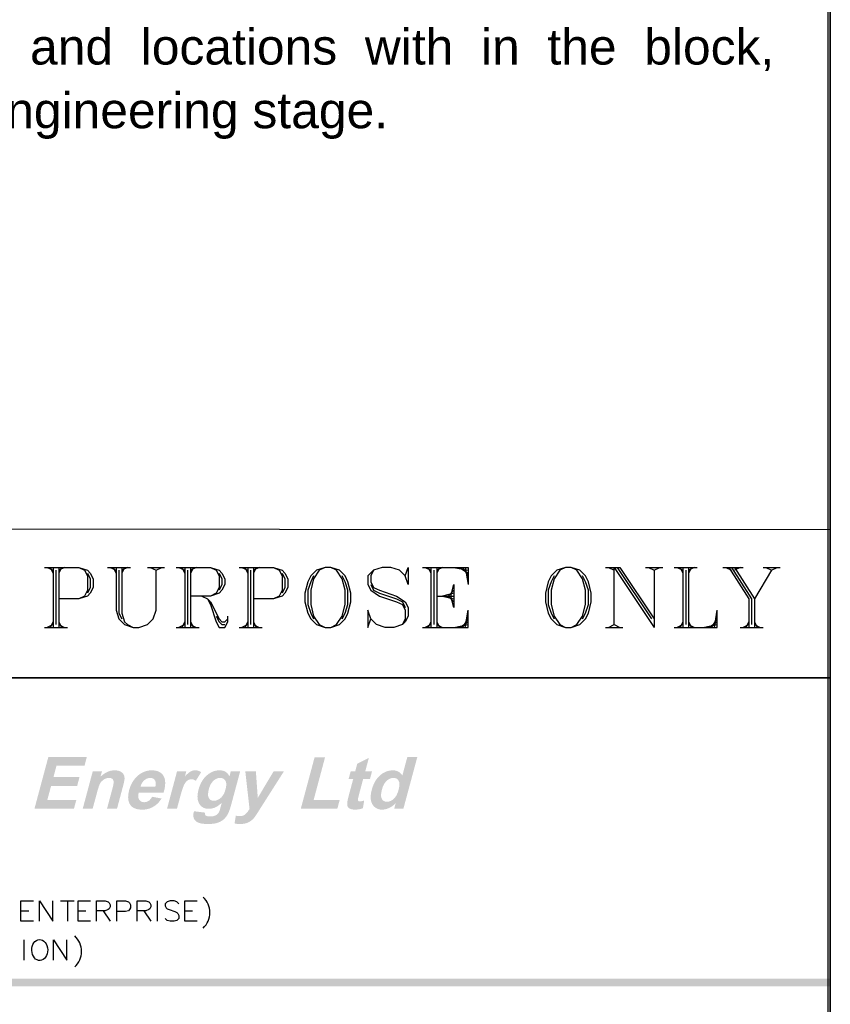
# Model space of a CAD drawing. Header units: millimetres. Extents: x 0 to 16721, y 217 to 10981.
# Tile 392 of 394: x 13398 to 14971, y 1825 to 3736. Entities that reach past the tile are written whole.
import ezdxf

# ---------------------------------------------------------------- set-up
doc = ezdxf.new("R2010")
doc.units = ezdxf.units.MM
for name, color, linetype in [('PDF_0', 7, 'Continuous'), ('PDF_Tamp', 7, 'Continuous'), ('PDF_Text', 7, 'Continuous')]:
    doc.layers.add(name, color=color, linetype=linetype)
doc.styles.add('PDF ArialMT', font='arial.ttf')

msp = doc.modelspace()

# ---------------------------------------------------------------- hatches: boundary and pattern name
at = {"layer": 'PDF_Tamp', "transparency": 33554559}
for points in [[(13426.5, 2204.6), (13453.5, 2305.3), (13528.2, 2305.3), (13523.7, 2288.3), (13469.3, 2288.3), (13463.4, 2266), (13513.9, 2266), (13509.4, 2248.9), (13458.8, 2248.9), (13451.4, 2221.5), (13507.7, 2221.5), (13503.1, 2204.6)], [(13943.4, 2204.6), (13970.2, 2304.6), (13990.5, 2304.6), (13968.3, 2221.5), (14018.8, 2221.5), (14014.3, 2204.6)], [(14081.7, 2277.5), (14077.6, 2262.2), (14064.4, 2262.2), (14056.5, 2232.8), (14056, 2230.5), (14055.5, 2228.5), (14054.9, 2226.9), (14054.7, 2225.4), (14054.4, 2224.3), (14054.3, 2223.3), (14054.2, 2222.7), (14054.2, 2222.4), (14054.3, 2221.1), (14054.9, 2220.2), (14055.2, 2220), (14056.1, 2219.3), (14057.4, 2219.1), (14058.2, 2218.9), (14059.2, 2219.1), (14060.4, 2219.2), (14061.7, 2219.4), (14063.3, 2219.8), (14065, 2220.4), (14066.4, 2220.9), (14064, 2205.8), (14062.7, 2205.4), (14061.4, 2204.9), (14060, 2204.5), (14058.7, 2204.1), (14057.3, 2203.8), (14055.9, 2203.6), (14054.4, 2203.3), (14053, 2203.2), (14051.6, 2203.1), (14050.1, 2202.9), (14048.7, 2202.9), (14048.1, 2202.9), (14046.6, 2202.9), (14045.2, 2203.1), (14043.9, 2203.3), (14042.6, 2203.6), (14041.4, 2203.8), (14040.3, 2204.2), (14039.2, 2204.8), (14039.1, 2204.8), (14037.9, 2205.4), (14036.8, 2206.1), (14035.8, 2206.8), (14035.1, 2207.7), (14034.5, 2208.7), (14034.2, 2209.3), (14033.9, 2210.2), (14033.5, 2211.4), (14033.4, 2212.6), (14033.4, 2214), (14033.4, 2215.4), (14033.5, 2216.7), (14033.5, 2217.5), (14033.6, 2218.4), (14033.9, 2219.4), (14034.2, 2220.6), (14034.4, 2221.9), (14034.7, 2223.3), (14035.1, 2225), (14035.6, 2226.7), (14036, 2228.5), (14036.5, 2230.4), (14045.1, 2262.2), (14036.1, 2262.2), (14040.3, 2277.5), (14049.1, 2277.5), (14053, 2292.1), (14075.5, 2303.4), (14068.6, 2277.5)], [(13586.7, 2204.6), (13567.3, 2204.6), (13577.3, 2241.8), (13577.9, 2243.9), (13578.4, 2245.8), (13578.8, 2247.6), (13579.2, 2249.2), (13579.4, 2250.8), (13579.7, 2252.1), (13579.9, 2253.4), (13580.1, 2254.5), (13580.2, 2255.4), (13580.2, 2256.3), (13580.2, 2257), (13580.2, 2257.1), (13579.9, 2258.6), (13579.7, 2259.7), (13579.2, 2260.8), (13578.5, 2261.7), (13577.6, 2262.6), (13577.6, 2262.6), (13576.7, 2263.2), (13575.7, 2263.8), (13574.5, 2264.1), (13573.2, 2264.4), (13571.8, 2264.4), (13571.5, 2264.4), (13570.1, 2264.4), (13568.6, 2264.3), (13567.2, 2264), (13565.8, 2263.6), (13564.5, 2263.1), (13563.1, 2262.5), (13561.8, 2261.8), (13561.8, 2261.7), (13560.3, 2260.9), (13559.2, 2260), (13558, 2258.9), (13556.9, 2257.9), (13555.9, 2256.7), (13555, 2255.6), (13554.3, 2254.4), (13553.8, 2253.6), (13553.4, 2252.7), (13552.9, 2251.8), (13552.5, 2250.6), (13552, 2249.5), (13551.5, 2248.2), (13551.1, 2246.7), (13550.6, 2245.3), (13550.1, 2243.6), (13549.5, 2241.9), (13549, 2240.1), (13548.5, 2238.3), (13548.4, 2237.6), (13539.4, 2204.6), (13520.2, 2204.6), (13539.7, 2277.5), (13557.6, 2277.5), (13554.7, 2266.9), (13556, 2268), (13557.2, 2269.1), (13558.5, 2270.1), (13559.7, 2271.2), (13561, 2272.1), (13562.3, 2272.9), (13563.4, 2273.8), (13564.7, 2274.4), (13566, 2275.2), (13567.3, 2275.8), (13568.6, 2276.4), (13569.9, 2276.9), (13571.2, 2277.4), (13572.5, 2277.8), (13573.8, 2278.2), (13575.3, 2278.6), (13576.6, 2278.8), (13577.9, 2279), (13579.3, 2279.1), (13580.6, 2279.2), (13582, 2279.2), (13582.2, 2279.2), (13583.6, 2279.2), (13585, 2279.1), (13586.3, 2279), (13587.6, 2278.8), (13588.9, 2278.4), (13590.1, 2278.2), (13591.3, 2277.8), (13592.4, 2277.4), (13593.2, 2277), (13594.4, 2276.4), (13595.5, 2275.6), (13596.6, 2274.9), (13597.4, 2274), (13598.3, 2273.2), (13598.9, 2272.3), (13599.4, 2271.4), (13599.7, 2271), (13600.1, 2270), (13600.6, 2268.8), (13600.9, 2267.7), (13601.1, 2266.4), (13601.3, 2265.1), (13601.3, 2263.8), (13601.3, 2263), (13601.3, 2261.9), (13601.1, 2260.9), (13601, 2259.7), (13600.7, 2258.4), (13600.5, 2257.1), (13600.2, 2255.7), (13599.8, 2254.1), (13599.4, 2252.4), (13599, 2250.8), (13598.8, 2250)], [(13703, 2204.6), (13683.8, 2204.6), (13703.3, 2277.5), (13721.2, 2277.5), (13718.5, 2267.3), (13719.8, 2268.7), (13721.1, 2270.1), (13722.4, 2271.4), (13723.7, 2272.6), (13724.8, 2273.6), (13725.9, 2274.5), (13727.1, 2275.3), (13728, 2276.1), (13729, 2276.8), (13729.4, 2276.9), (13730.7, 2277.5), (13732, 2278.2), (13733.4, 2278.6), (13734.9, 2279), (13736.3, 2279.1), (13737.7, 2279.2), (13738.2, 2279.2), (13739.7, 2279.2), (13741, 2279.1), (13742.1, 2279), (13743.4, 2278.7), (13744.6, 2278.3), (13745.8, 2277.9), (13746.9, 2277.4), (13748.1, 2276.9), (13749.2, 2276.2), (13750.1, 2275.6), (13739.5, 2258.8), (13738.4, 2259.6), (13737.3, 2260.2), (13736.2, 2260.9), (13735, 2261.3), (13733.8, 2261.7), (13732.6, 2261.8), (13731.5, 2261.9), (13731.3, 2261.9), (13729.8, 2261.8), (13728.4, 2261.7), (13727.1, 2261.3), (13725.8, 2260.8), (13724.5, 2260.1), (13723.8, 2259.7), (13722.9, 2258.9), (13721.9, 2258.2), (13721, 2257.1), (13720, 2256), (13719, 2254.5), (13718.1, 2253.1), (13717.3, 2251.7), (13716.9, 2250.9), (13716.5, 2250.1), (13716.1, 2249.3), (13715.8, 2248.3), (13715.4, 2247.4), (13715, 2246.2), (13714.5, 2245), (13714.1, 2243.9), (13713.5, 2242.4), (13713.2, 2241), (13712.6, 2239.6), (13712.1, 2238), (13711.7, 2236.3), (13711.2, 2234.6), (13710.7, 2232.8), (13710.2, 2230.9), (13709.5, 2228.9), (13709.1, 2227.1)], [(13835.7, 2277.5), (13856.2, 2277.5), (13859.9, 2225.8), (13890.8, 2277.5), (13910.8, 2277.5), (13866.2, 2207.4), (13858.2, 2194.6), (13857.1, 2193.1), (13856.1, 2191.6), (13855.1, 2190.2), (13854.2, 2188.9), (13853.2, 2187.7), (13852.3, 2186.7), (13851.6, 2185.7), (13850.8, 2184.9), (13849.6, 2183.7), (13848.4, 2182.7), (13847.1, 2181.6), (13846, 2180.7), (13844.7, 2179.9), (13844, 2179.4), (13842.7, 2178.8), (13841.4, 2178.1), (13840.1, 2177.5), (13838.7, 2176.9), (13837.1, 2176.6), (13835.7, 2176.2), (13834.4, 2175.9), (13833.1, 2175.6), (13831.8, 2175.4), (13830.4, 2175.3), (13828.9, 2175.1), (13827.4, 2175), (13826, 2175), (13825.6, 2175), (13824.1, 2175), (13822.8, 2175), (13821.4, 2175.1), (13820.1, 2175.3), (13818.8, 2175.4), (13817.5, 2175.6), (13816.2, 2175.9), (13814.9, 2176.2), (13817.3, 2191.2), (13818.7, 2191), (13820.1, 2190.7), (13821.4, 2190.6), (13822.7, 2190.5), (13824, 2190.5), (13825.2, 2190.3), (13826.7, 2190.5), (13828.3, 2190.6), (13829.7, 2190.9), (13831.2, 2191.2), (13832.5, 2191.8), (13833.6, 2192.4), (13834.8, 2193.2), (13836, 2194.1), (13836.2, 2194.4), (13837.3, 2195.4), (13838.3, 2196.4), (13839.2, 2197.5), (13840.3, 2198.7), (13841.2, 2200), (13841.9, 2201.3), (13842.9, 2202.7), (13843.8, 2204.1), (13843.9, 2204.4)]]:
    msp.add_hatch(color=256, dxfattribs=at).paths.add_polyline_path(points)
h = msp.add_hatch(color=256, dxfattribs=at)
h.paths.add_polyline_path([(14142.5, 2204.6), (14124.6, 2204.6), (14127.5, 2215.3), (14126.3, 2214.1), (14125, 2213.1), (14123.8, 2212), (14122.7, 2211), (14121.4, 2210.1), (14120.1, 2209.2), (14118.9, 2208.4), (14117.6, 2207.6), (14116.3, 2207), (14115, 2206.3), (14114.5, 2206.1), (14113, 2205.4), (14111.5, 2204.9), (14110.1, 2204.4), (14108.6, 2204), (14107.2, 2203.6), (14105.9, 2203.3), (14104.5, 2203.2), (14103.2, 2203.1), (14101.9, 2202.9), (14101.3, 2202.9), (14099.9, 2202.9), (14098.6, 2203.1), (14097.4, 2203.2), (14096.1, 2203.5), (14095, 2203.7), (14093.8, 2204), (14092.6, 2204.4), (14091.6, 2204.9), (14090.6, 2205.4), (14089.5, 2205.9), (14088.5, 2206.6), (14087.6, 2207.4), (14086.7, 2208), (14085.9, 2208.9), (14085, 2209.7), (14084.2, 2210.6), (14083.5, 2211.6), (14082.8, 2212.7), (14082.5, 2213.1), (14082, 2214), (14081.5, 2215), (14081.1, 2215.9), (14080.7, 2217), (14080.3, 2218), (14079.9, 2219.1), (14079.6, 2220.2), (14079.5, 2221.4), (14079.3, 2222.6), (14079.1, 2223.7), (14079, 2224.9), (14079, 2226.2), (14079, 2227.5), (14079, 2228.8), (14079.1, 2230.2), (14079.3, 2231.5), (14079.4, 2233), (14079.6, 2234.5), (14079.9, 2235.9), (14080.2, 2237.5), (14080.6, 2239.1), (14080.9, 2240.6), (14081.1, 2241.4), (14081.6, 2243), (14082, 2244.7), (14082.5, 2246.2), (14083, 2247.8), (14083.7, 2249.2), (14084.2, 2250.6), (14084.8, 2252.1), (14085.5, 2253.5), (14086.1, 2254.8), (14086.8, 2256.2), (14087.6, 2257.4), (14088.2, 2258.7), (14089, 2259.9), (14089.8, 2261.2), (14090.6, 2262.2), (14091.5, 2263.4), (14092.2, 2264.4), (14093.2, 2265.4), (14094.1, 2266.5), (14095, 2267.4), (14096, 2268.3), (14096.9, 2269.2), (14097.4, 2269.6), (14098.6, 2270.6), (14099.9, 2271.6), (14101.1, 2272.5), (14102.4, 2273.4), (14103.7, 2274.2), (14105, 2274.8), (14106.3, 2275.5), (14107.6, 2276.1), (14108.9, 2276.8), (14110.2, 2277.1), (14111.5, 2277.7), (14112.9, 2278), (14114.2, 2278.4), (14115.6, 2278.7), (14117.1, 2278.8), (14118.4, 2279.1), (14119.8, 2279.2), (14121.2, 2279.2), (14122, 2279.2), (14123.3, 2279.2), (14124.6, 2279.1), (14125.9, 2279), (14127.2, 2278.7), (14128.4, 2278.4), (14129.4, 2278.2), (14130.6, 2277.8), (14131.6, 2277.3), (14132.7, 2276.8), (14133.7, 2276.1), (14134.6, 2275.5), (14135.7, 2274.8), (14136.4, 2274), (14137.3, 2273.2), (14138.1, 2272.3), (14138.9, 2271.3), (14139.7, 2270.3), (14140.3, 2269.2), (14140.5, 2269.1), (14150.2, 2305.3), (14169.6, 2305.3)], flags=0)
h.paths.add_polyline_path([(14101.2, 2242.7), (14100.7, 2240.9), (14100.3, 2239.2), (14099.9, 2237.5), (14099.7, 2235.9), (14099.5, 2234.5), (14099.3, 2233.1), (14099.3, 2231.8), (14099.1, 2230.6), (14099.3, 2229.4), (14099.3, 2228.4), (14099.5, 2227.4), (14099.7, 2226.5), (14099.9, 2225.8), (14100.3, 2224.5), (14101, 2223.5), (14101.6, 2222.4), (14102.3, 2221.5), (14103, 2220.7), (14103.9, 2220.1), (14105, 2219.6), (14106, 2219.1), (14107.1, 2218.7), (14108.2, 2218.4), (14109.5, 2218.3), (14111, 2218.3), (14112.3, 2218.3), (14113.6, 2218.4), (14114.9, 2218.8), (14116.3, 2219.2), (14117.6, 2219.7), (14118.9, 2220.4), (14120.2, 2221.1), (14121.5, 2221.9), (14122.7, 2222.9), (14123.8, 2223.9), (14124.7, 2224.8), (14125.5, 2225.8), (14126.4, 2226.7), (14127.2, 2227.9), (14128, 2228.9), (14128.8, 2230.2), (14129.4, 2231.4), (14130.1, 2232.8), (14130.7, 2234.3), (14131.4, 2235.7), (14131.9, 2237.2), (14132.4, 2238.8), (14132.9, 2240.5), (14132.9, 2240.9), (14133.4, 2242.6), (14133.8, 2244.3), (14134.1, 2245.8), (14134.4, 2247.4), (14134.6, 2248.9), (14134.7, 2250.2), (14134.7, 2251.5), (14134.7, 2252.8), (14134.6, 2254), (14134.5, 2255.2), (14134.4, 2256.2), (14134.1, 2257.1), (14133.7, 2258), (14133.3, 2258.9), (14133.3, 2258.9), (14132.7, 2260), (14131.9, 2260.9), (14131.1, 2261.8), (14130.2, 2262.5), (14129.3, 2263.1), (14128.1, 2263.6), (14127.1, 2264), (14125.8, 2264.3), (14124.5, 2264.4), (14123.2, 2264.4), (14121.7, 2264.4), (14120.4, 2264.3), (14119, 2264), (14117.7, 2263.6), (14116.4, 2263.1), (14115.1, 2262.5), (14113.8, 2261.7), (14112.5, 2260.9), (14111.2, 2259.9), (14110.2, 2259.1), (14109.3, 2258.2), (14108.4, 2257.3), (14107.6, 2256.2), (14106.7, 2255), (14105.9, 2253.9), (14105.2, 2252.7), (14104.5, 2251.4), (14103.8, 2250.1), (14103.2, 2248.7), (14102.6, 2247.3), (14102.1, 2245.7), (14101.6, 2244.1)], flags=0)
h = msp.add_hatch(color=256, dxfattribs=at)
h.paths.add_polyline_path([(13654.8, 2227.9), (13673.1, 2224.6), (13672.2, 2223.2), (13671.3, 2221.9), (13670.4, 2220.6), (13669.4, 2219.3), (13668.4, 2218), (13667.4, 2216.8), (13666.4, 2215.8), (13665.3, 2214.8), (13664.2, 2213.7), (13663, 2212.7), (13662, 2211.8), (13660.7, 2210.9), (13659.5, 2210), (13658.3, 2209.2), (13657.1, 2208.5), (13656, 2207.9), (13654.7, 2207.2), (13653.4, 2206.6), (13652.1, 2206.1), (13650.8, 2205.5), (13649.5, 2205), (13648, 2204.6), (13646.7, 2204.2), (13645.3, 2204), (13643.9, 2203.7), (13642.5, 2203.5), (13641, 2203.2), (13639.5, 2203.1), (13638, 2203.1), (13636.5, 2202.9), (13635.6, 2202.9), (13634, 2202.9), (13632.5, 2203.1), (13631, 2203.2), (13629.6, 2203.3), (13628.3, 2203.5), (13626.9, 2203.7), (13625.7, 2204), (13624.4, 2204.4), (13623.2, 2204.6), (13622.1, 2205.1), (13621, 2205.5), (13619.8, 2206.1), (13618.9, 2206.6), (13617.9, 2207.1), (13617, 2207.7), (13616.1, 2208.4), (13615.3, 2209.2), (13614.5, 2209.8), (13613.7, 2210.7), (13613.1, 2211.5), (13612.4, 2212.4), (13611.8, 2213.3), (13611.3, 2214.2), (13610.7, 2215.3), (13610.7, 2215.4), (13610.4, 2216.5), (13609.8, 2217.5), (13609.6, 2218.5), (13609.2, 2219.7), (13608.9, 2220.9), (13608.8, 2222), (13608.5, 2223.2), (13608.4, 2224.4), (13608.4, 2225.7), (13608.3, 2227), (13608.4, 2228.3), (13608.4, 2229.6), (13608.5, 2230.9), (13608.7, 2232.3), (13608.8, 2233.7), (13609.1, 2235.2), (13609.3, 2236.6), (13609.7, 2238), (13610, 2239.6), (13610.2, 2240.5), (13610.7, 2242.2), (13611.1, 2243.6), (13611.7, 2245.2), (13612.2, 2246.7), (13612.7, 2248.2), (13613.3, 2249.6), (13614, 2251), (13614.6, 2252.3), (13615.3, 2253.6), (13615.9, 2254.9), (13616.7, 2256.2), (13617.4, 2257.5), (13618.2, 2258.7), (13619.1, 2259.9), (13619.8, 2261), (13620.8, 2262.2), (13621.7, 2263.2), (13622.6, 2264.3), (13623.5, 2265.3), (13624.5, 2266.4), (13625.4, 2267.4), (13626.5, 2268.3), (13627.4, 2269), (13628.6, 2270), (13629.9, 2270.9), (13631, 2271.8), (13632.3, 2272.7), (13633.6, 2273.5), (13634.9, 2274.2), (13636.2, 2274.9), (13637.5, 2275.6), (13638.8, 2276.1), (13640.1, 2276.6), (13641.4, 2277.1), (13642.8, 2277.5), (13644.1, 2277.9), (13645.6, 2278.3), (13646.9, 2278.6), (13648.3, 2278.8), (13649.7, 2279), (13651.2, 2279.1), (13652.6, 2279.2), (13654, 2279.2), (13654.2, 2279.2), (13655.6, 2279.2), (13657, 2279.1), (13658.4, 2279.1), (13659.9, 2278.8), (13661.2, 2278.7), (13662.5, 2278.4), (13663.6, 2278), (13664.8, 2277.8), (13666, 2277.4), (13667.1, 2276.9), (13668.2, 2276.5), (13669.2, 2275.8), (13670.3, 2275.3), (13671.2, 2274.7), (13672.1, 2274), (13673, 2273.2), (13673.8, 2272.6), (13674.6, 2271.7), (13675.3, 2270.9), (13676, 2270), (13676.6, 2269), (13676.9, 2268.6), (13677.4, 2267.7), (13677.8, 2266.7), (13678.3, 2265.8), (13678.6, 2264.9), (13679, 2263.9), (13679.2, 2263), (13679.5, 2261.8), (13679.8, 2260.8), (13679.9, 2259.6), (13680, 2258.6), (13680.1, 2257.3), (13680.3, 2256.1), (13680.3, 2254.8), (13680.3, 2253.5), (13680.1, 2252.2), (13680, 2250.9), (13679.9, 2249.5), (13679.8, 2248), (13679.6, 2246.6), (13679.4, 2245), (13679.1, 2243.5), (13678.7, 2241.9), (13678.3, 2240.4), (13677.9, 2238.8), (13677.5, 2237.1), (13677.2, 2235.6), (13628.7, 2235.6), (13628.4, 2234), (13628.2, 2232.4), (13627.9, 2231), (13627.9, 2229.7), (13627.9, 2228.4), (13628, 2227.1), (13628.3, 2225.9), (13628.6, 2224.9), (13628.9, 2223.9), (13629.5, 2222.8), (13629.9, 2222.2), (13630.5, 2221.3), (13631.3, 2220.4), (13632.2, 2219.6), (13633.2, 2218.9), (13634.3, 2218.4), (13635.3, 2218), (13636.6, 2217.6), (13637.8, 2217.5), (13639.2, 2217.4), (13639.6, 2217.4), (13641.2, 2217.5), (13642.6, 2217.6), (13644, 2218), (13645.3, 2218.5), (13646.6, 2219.1), (13647.9, 2219.8), (13647.9, 2219.8), (13649.1, 2220.6), (13650.1, 2221.5), (13651, 2222.6), (13652.1, 2223.7), (13653, 2225), (13653.9, 2226.5)], flags=0)
h.paths.add_polyline_path([(13661, 2247.4), (13661.4, 2248.9), (13661.7, 2250.5), (13661.8, 2251.9), (13662, 2253.4), (13662, 2254.7), (13661.8, 2255.8), (13661.6, 2257), (13661.2, 2258), (13660.8, 2259.1), (13660.3, 2260), (13660.1, 2260.1), (13659.5, 2261.2), (13658.6, 2261.9), (13657.7, 2262.7), (13656.6, 2263.2), (13655.6, 2263.8), (13654.4, 2264.1), (13653.2, 2264.4), (13651.8, 2264.4), (13651.3, 2264.4), (13649.9, 2264.4), (13648.4, 2264.3), (13647.1, 2263.9), (13645.7, 2263.5), (13644.4, 2263), (13643.1, 2262.3), (13641.8, 2261.5), (13640.6, 2260.6), (13639.6, 2259.9), (13638.6, 2258.9), (13637.6, 2257.9), (13636.7, 2256.7), (13635.8, 2255.7), (13635.1, 2254.4), (13634.4, 2253.1), (13633.8, 2251.8), (13633.2, 2250.4), (13632.7, 2248.9), (13632.2, 2247.4)], flags=0)
h = msp.add_hatch(color=256, dxfattribs=at)
h.paths.add_polyline_path([(13736.3, 2199.8), (13757.6, 2197.1), (13757.5, 2195.5), (13757.6, 2194.1), (13757.9, 2193.1), (13758.4, 2192.2), (13758.8, 2191.8), (13759.4, 2191.2), (13760.3, 2190.7), (13761.5, 2190.3), (13762.7, 2190.1), (13764.1, 2189.9), (13765.7, 2189.8), (13766.8, 2189.8), (13768.5, 2189.8), (13770.2, 2189.9), (13771.8, 2190.1), (13773.2, 2190.2), (13774.6, 2190.5), (13775.8, 2190.9), (13777.1, 2191.2), (13778.1, 2191.8), (13778.8, 2192), (13780, 2192.8), (13781.1, 2193.7), (13782.3, 2194.7), (13783.3, 2195.9), (13784, 2197), (13784.4, 2197.7), (13784.9, 2198.8), (13785.4, 2199.9), (13785.9, 2201.4), (13786.4, 2202.9), (13787, 2204.8), (13787.2, 2205.8), (13790.1, 2216.5), (13788.8, 2215.3), (13787.6, 2214.1), (13786.3, 2213.1), (13785.1, 2212), (13783.8, 2211.1), (13782.7, 2210.2), (13781.4, 2209.4), (13780.1, 2208.7), (13778.8, 2208), (13777.5, 2207.4), (13776.3, 2206.8), (13775, 2206.3), (13773.7, 2205.9), (13772.3, 2205.5), (13771, 2205.3), (13769.7, 2205), (13768.4, 2204.8), (13767, 2204.6), (13765.7, 2204.6), (13765, 2204.6), (13763.7, 2204.6), (13762.3, 2204.8), (13761, 2204.9), (13759.7, 2205), (13758.5, 2205.3), (13757.3, 2205.7), (13756.2, 2206.1), (13755.1, 2206.4), (13754.1, 2207), (13753.1, 2207.5), (13752.1, 2208.1), (13751.2, 2208.8), (13750.3, 2209.4), (13749.5, 2210.2), (13748.8, 2211.1), (13748, 2211.9), (13747.3, 2212.9), (13746.7, 2214), (13746, 2215), (13745.5, 2216.1), (13745.1, 2217.1), (13744.6, 2218.1), (13744.3, 2219.2), (13744, 2220.2), (13743.7, 2221.4), (13743.4, 2222.6), (13743.3, 2223.7), (13743.2, 2224.9), (13743, 2226.2), (13743, 2227.5), (13742.9, 2228.8), (13743, 2230.1), (13743, 2231.4), (13743.2, 2232.8), (13743.4, 2234.1), (13743.6, 2235.6), (13743.8, 2237), (13744.2, 2238.5), (13744.5, 2240), (13744.9, 2241.5), (13745.4, 2243.1), (13745.8, 2244.8), (13746.3, 2246.3), (13746.8, 2247.8), (13747.5, 2249.3), (13748, 2250.8), (13748.6, 2252.2), (13749.3, 2253.5), (13749.9, 2254.9), (13750.6, 2256.2), (13751.4, 2257.5), (13752, 2258.7), (13752.8, 2260), (13753.6, 2261.2), (13754.5, 2262.3), (13755.3, 2263.4), (13756.2, 2264.4), (13757.1, 2265.4), (13758, 2266.5), (13758.9, 2267.4), (13759.9, 2268.4), (13761, 2269.2), (13761.2, 2269.6), (13762.5, 2270.5), (13763.7, 2271.6), (13765, 2272.5), (13766.3, 2273.2), (13767.6, 2274.2), (13768.9, 2274.8), (13770.2, 2275.5), (13771.5, 2276.1), (13772.8, 2276.8), (13774.1, 2277.3), (13775.4, 2277.7), (13776.8, 2278), (13778.1, 2278.4), (13779.6, 2278.7), (13781, 2279), (13782.3, 2279.1), (13783.7, 2279.2), (13785.1, 2279.2), (13785.8, 2279.2), (13787.1, 2279.2), (13788.4, 2279.1), (13789.7, 2279), (13791, 2278.7), (13792.2, 2278.4), (13793.2, 2278.2), (13794.4, 2277.8), (13795.4, 2277.3), (13796.5, 2276.8), (13797.5, 2276.2), (13798.4, 2275.6), (13799.3, 2274.9), (13800.1, 2274.2), (13801, 2273.2), (13801.8, 2272.5), (13802.4, 2271.4), (13803.2, 2270.5), (13803.9, 2269.5), (13804.5, 2268.3), (13804.9, 2267.4), (13807.6, 2277.5), (13825.8, 2277.5), (13808.2, 2212), (13807.8, 2210.3), (13807.2, 2208.5), (13806.7, 2207), (13806.2, 2205.3), (13805.7, 2203.8), (13805.2, 2202.3), (13804.6, 2201), (13804.3, 2199.6), (13803.7, 2198.4), (13803.1, 2197.1), (13802.6, 2196), (13802, 2194.9), (13801.5, 2193.8), (13801, 2192.9), (13800.9, 2192.8), (13800, 2191.4), (13799.1, 2189.9), (13798.1, 2188.6), (13797.1, 2187.5), (13796.1, 2186.3), (13795.2, 2185.3), (13794, 2184.2), (13792.9, 2183.3), (13792.3, 2182.8), (13791.1, 2181.9), (13789.8, 2181.1), (13788.7, 2180.5), (13787.4, 2179.7), (13785.9, 2179), (13784.5, 2178.5), (13783.1, 2177.9), (13781.5, 2177.3), (13780.5, 2177.1), (13779.3, 2176.7), (13778, 2176.4), (13776.8, 2176.2), (13775.5, 2175.9), (13774.1, 2175.6), (13772.8, 2175.5), (13771.4, 2175.4), (13769.8, 2175.3), (13768.4, 2175.1), (13766.8, 2175), (13765.3, 2175), (13763.6, 2175), (13761.9, 2175), (13760.1, 2175), (13758.4, 2175.1), (13756.8, 2175.3), (13755.3, 2175.4), (13753.8, 2175.5), (13752.4, 2175.8), (13751, 2175.9), (13749.7, 2176.2), (13748.4, 2176.6), (13747.2, 2176.8), (13746.2, 2177.2), (13745, 2177.6), (13744.1, 2178), (13743, 2178.5), (13742.1, 2178.9), (13741.4, 2179.4), (13740.6, 2179.9), (13739.9, 2180.6), (13739.3, 2181.1), (13739, 2181.4), (13738.2, 2182.3), (13737.5, 2183.3), (13736.8, 2184.2), (13736.3, 2185.3), (13735.8, 2186.4), (13735.4, 2187.5), (13735.1, 2188.6), (13734.9, 2189.8), (13734.9, 2191), (13734.7, 2192.3), (13734.9, 2193.6), (13735, 2194.9), (13735.2, 2196.2), (13735.5, 2197.5), (13735.9, 2198.8)], flags=0)
h.paths.add_polyline_path([(13765, 2242.6), (13764.5, 2240.9), (13764.2, 2239.2), (13763.8, 2237.6), (13763.7, 2236.2), (13763.6, 2234.8), (13763.4, 2233.3), (13763.4, 2232), (13763.4, 2230.9), (13763.6, 2229.7), (13763.8, 2228.7), (13764.1, 2227.6), (13764.5, 2226.7), (13764.9, 2225.8), (13765, 2225.7), (13765.7, 2224.5), (13766.4, 2223.6), (13767.2, 2222.8), (13768.1, 2222), (13769, 2221.4), (13770.2, 2221), (13771.2, 2220.6), (13772.5, 2220.4), (13773.8, 2220.2), (13774.6, 2220.2), (13775.9, 2220.2), (13777.4, 2220.5), (13778.7, 2220.7), (13780.1, 2221), (13781.4, 2221.5), (13782.7, 2222.2), (13784, 2222.8), (13785.3, 2223.6), (13786.6, 2224.5), (13787.7, 2225.5), (13788, 2225.8), (13789, 2226.6), (13790, 2227.6), (13790.7, 2228.7), (13791.6, 2229.7), (13792.4, 2230.9), (13793.2, 2232), (13793.9, 2233.3), (13794.6, 2234.6), (13795.2, 2236.1), (13795.8, 2237.5), (13796.3, 2239.1), (13796.8, 2240.6), (13797.2, 2242.2), (13797.8, 2243.9), (13798, 2245.4), (13798.4, 2247), (13798.5, 2248.4), (13798.7, 2249.8), (13798.8, 2251.3), (13798.8, 2252.6), (13798.7, 2253.7), (13798.5, 2254.9), (13798.3, 2256), (13798, 2257), (13797.6, 2257.9), (13797.2, 2258.8), (13797.1, 2258.9), (13796.5, 2260), (13795.7, 2260.9), (13794.9, 2261.8), (13794, 2262.5), (13792.9, 2263.1), (13791.9, 2263.6), (13790.7, 2263.9), (13789.6, 2264.3), (13788.3, 2264.4), (13787, 2264.4), (13786.8, 2264.4), (13785.4, 2264.4), (13784, 2264.3), (13782.7, 2264), (13781.3, 2263.6), (13780, 2263.1), (13778.7, 2262.5), (13777.4, 2261.7), (13776.1, 2260.9), (13774.9, 2259.9), (13774, 2259.1), (13773.1, 2258.2), (13772.2, 2257.3), (13771.4, 2256.2), (13770.5, 2255.2), (13769.7, 2254), (13769, 2252.8), (13768.4, 2251.5), (13767.6, 2250.2), (13767.1, 2248.8), (13766.4, 2247.3), (13765.9, 2245.7), (13765.4, 2244.1)], flags=0)

# ---------------------------------------------------------------- linework, layer by layer
at = {"layer": 'PDF_0', "lineweight": 25}
for points in [[(0, 10980.9), (14970.4, 10980.9), (14970.4, 247.9)], [(0.6, 247.4), (0.6, 10975.5), (14966.1, 10975.5), (14966.1, 247.4)]]:
    msp.add_lwpolyline(points, dxfattribs=at)
at = {"layer": 'PDF_Tamp', "lineweight": 25}
for points in [[(14971, 7130.6), (14971, 247.4)], [(14971, 2458.6), (11762.2, 2458.6), (11763.1, 2748.5), (14971, 2746.5)], [(11761.6, 2458.6), (14970.9, 2458.6)], [(13424.6, 1986.2), (13400.2, 1986.2), (13400.2, 2025.7), (13424.6, 2025.7)], [(13436, 1986.2), (13436, 2025.7), (13462.3, 1986.2), (13462.3, 2025.7)], [(13477.3, 2025.7), (13503.7, 2025.7)], [(13490.5, 2025.7), (13490.5, 1986.2)], [(13535.6, 1986.2), (13511.2, 1986.2), (13511.2, 2025.7), (13535.6, 2025.7)], [(13546.9, 1986.2), (13546.9, 2025.7), (13563.8, 2025.7), (13569.5, 2023.7), (13571.4, 2021.9), (13573.3, 2018.1), (13573.3, 2014.4), (13571.4, 2010.6), (13569.5, 2008.8), (13563.8, 2006.8), (13546.9, 2006.8)], [(13586.4, 1986.2), (13586.4, 2025.7), (13603.3, 2025.7), (13609.1, 2023.7), (13610.9, 2021.9), (13612.8, 2018.1), (13612.8, 2012.5), (13610.9, 2008.8), (13609.1, 2006.8), (13603.3, 2005), (13586.4, 2005)], [(13626, 1986.2), (13626, 2025.7), (13642.8, 2025.7), (13648.6, 2023.7), (13650.4, 2021.9), (13652.2, 2018.1), (13652.2, 2014.4), (13650.4, 2010.6), (13648.6, 2008.8), (13642.8, 2006.8), (13626, 2006.8)], [(13665.5, 1986.2), (13665.5, 2025.7)], [(13706.8, 2020.1), (13703, 2023.7), (13697.4, 2025.7), (13689.9, 2025.7), (13684.3, 2023.7), (13680.5, 2020.1), (13680.5, 2016.3), (13682.4, 2012.5), (13684.3, 2010.6), (13687.9, 2008.8), (13699.2, 2005), (13703, 2003.1), (13705, 2001.2), (13706.8, 1997.5), (13706.8, 1991.8), (13703, 1988), (13697.4, 1986.2), (13689.9, 1986.2), (13684.3, 1988), (13680.5, 1991.8)], [(13742.5, 1986.2), (13718.1, 1986.2), (13718.1, 2025.7), (13742.5, 2025.7)], [(13400.2, 2006.8), (13415.3, 2006.8)], [(13511.2, 2006.8), (13526.3, 2006.8)], [(13560.1, 2006.8), (13573.3, 1986.2)], [(13639.1, 2006.8), (13652.2, 1986.2)], [(13718.1, 2006.8), (13733.2, 2006.8)], [(13406.8, 1910.7), (13406.8, 1950.2)], [(13463.2, 1910.7), (13463.2, 1950.2), (13489.5, 1910.7), (13489.5, 1950.2)]]:
    msp.add_lwpolyline(points, dxfattribs=at)
at = {"layer": 'PDF_Tamp', "color": 1, "lineweight": 25}
for points in [[(13445.8, 2673.3), (13512.6, 2673.3), (13529.3, 2667.7), (13534.8, 2662.1), (13540.3, 2651), (13540.3, 2634.4), (13534.8, 2623.2), (13529.3, 2617.6), (13512.6, 2612.2), (13473.6, 2612.2)], [(13451.4, 2673.3), (13462.6, 2667.7)], [(13457, 2673.3), (13462.6, 2662.1)], [(13462.6, 2673.3), (13462.6, 2556.6)], [(13468.2, 2667.7), (13468.2, 2562.1)], [(13473.6, 2673.3), (13473.6, 2556.6)], [(13479.2, 2673.3), (13473.6, 2662.1)], [(13484.8, 2673.3), (13473.6, 2667.7)], [(13512.6, 2673.3), (13523.7, 2667.7), (13529.3, 2656.6), (13529.3, 2628.8), (13523.7, 2617.6), (13512.6, 2612.2)], [(13529.3, 2662.1), (13534.9, 2651), (13534.9, 2634.4), (13529.3, 2623.2)], [(13568.1, 2673.3), (13612.6, 2673.3)], [(13573.7, 2673.3), (13584.8, 2667.7)], [(13579.3, 2673.3), (13584.8, 2662.1)], [(13584.8, 2673.3), (13584.8, 2590), (13590.3, 2573.2), (13601.5, 2562.1), (13618.2, 2556.6), (13629.2, 2556.6), (13646, 2562.1), (13657, 2573.2), (13662.6, 2590), (13662.6, 2667.7)], [(13590.3, 2667.7), (13590.3, 2584.4), (13595.9, 2573.2)], [(13595.9, 2673.3), (13595.9, 2584.4), (13601.5, 2567.7), (13607, 2562.1), (13618.2, 2556.6)], [(13601.5, 2673.3), (13595.9, 2662.1)], [(13607, 2673.3), (13595.9, 2667.7)], [(13646, 2673.3), (13679.2, 2673.3)], [(13651.4, 2673.3), (13662.6, 2667.7), (13673.6, 2673.3)], [(13701.5, 2673.3), (13768.1, 2673.3), (13784.8, 2667.7), (13790.3, 2662.1), (13795.9, 2651), (13795.9, 2639.9), (13790.3, 2628.8), (13784.8, 2623.2), (13768.1, 2617.6), (13729.3, 2617.6)], [(13707, 2673.3), (13718.1, 2667.7)], [(13712.6, 2673.3), (13718.1, 2662.1)], [(13718.1, 2673.3), (13718.1, 2556.6)], [(13723.7, 2667.7), (13723.7, 2562.1)], [(13729.3, 2673.3), (13729.3, 2556.6)], [(13734.9, 2673.3), (13729.3, 2662.1)], [(13740.3, 2673.3), (13729.3, 2667.7)], [(13768.1, 2673.3), (13779.3, 2667.7), (13784.8, 2656.6), (13784.8, 2634.4), (13779.3, 2623.2), (13768.1, 2617.6)], [(13784.8, 2662.1), (13790.3, 2651), (13790.3, 2639.9), (13784.8, 2628.8)], [(13823.7, 2673.3), (13890.4, 2673.3), (13907.1, 2667.7), (13912.6, 2662.1), (13918.2, 2651), (13918.2, 2634.4), (13912.6, 2623.2), (13907.1, 2617.6), (13890.4, 2612.2), (13851.6, 2612.2)], [(13829.2, 2673.3), (13840.4, 2667.7)], [(13834.8, 2673.3), (13840.4, 2662.1)], [(13840.4, 2673.3), (13840.4, 2556.6)], [(13846, 2667.7), (13846, 2562.1)], [(13851.6, 2673.3), (13851.6, 2556.6)], [(13857, 2673.3), (13851.6, 2662.1)], [(13862.6, 2673.3), (13851.6, 2667.7)], [(13890.4, 2673.3), (13901.5, 2667.7), (13907.1, 2656.6), (13907.1, 2628.8), (13901.5, 2617.6), (13890.4, 2612.2)], [(13907.1, 2662.1), (13912.6, 2651), (13912.6, 2634.4), (13907.1, 2623.2)], [(13990.4, 2673.3), (13979.3, 2667.7), (13968.1, 2651), (13962.7, 2628.8), (13962.7, 2601), (13968.1, 2578.8), (13979.3, 2562.1), (13990.4, 2556.6)], [(14001.5, 2556.6), (14012.6, 2562.1), (14023.8, 2578.8), (14029.3, 2601), (14029.3, 2628.8), (14023.8, 2651), (14012.6, 2667.7), (14001.5, 2673.3)], [(14145.9, 2656.6), (14151.5, 2673.3), (14151.5, 2639.9), (14145.9, 2656.6), (14134.9, 2667.7), (14118.2, 2673.3), (14101.5, 2673.3), (14084.8, 2667.7), (14073.8, 2656.6), (14073.8, 2639.9), (14079.3, 2628.8), (14096, 2617.6), (14129.3, 2606.6), (14140.5, 2601), (14145.9, 2590), (14145.9, 2573.2), (14140.5, 2562.1)], [(14084.8, 2667.7), (14079.2, 2656.6), (14079.2, 2645.4), (14084.8, 2634.4), (14096, 2628.8), (14129.3, 2617.6), (14145.9, 2606.6), (14151.5, 2595.4), (14151.5, 2578.8), (14145.9, 2567.7), (14140.5, 2562.1), (14123.7, 2556.6), (14107.1, 2556.6), (14090.4, 2562.1), (14079.2, 2573.2), (14073.8, 2590), (14073.8, 2556.6), (14079.2, 2573.2)], [(14179.3, 2673.3), (14268.2, 2673.3), (14268.2, 2639.9)], [(14184.9, 2673.3), (14196, 2667.7)], [(14190.4, 2673.3), (14196, 2662.1)], [(14196, 2673.3), (14196, 2556.6)], [(14201.5, 2667.7), (14201.5, 2562.1)], [(14207.1, 2673.3), (14207.1, 2556.6)], [(14212.7, 2673.3), (14207.1, 2662.1)], [(14218.2, 2673.3), (14207.1, 2667.7)], [(14240.4, 2673.3), (14268.2, 2667.7)], [(14251.6, 2673.3), (14268.2, 2662.1)], [(14257.2, 2673.3), (14268.2, 2656.6)], [(14262.6, 2673.3), (14268.2, 2639.9)], [(14457.2, 2673.3), (14446, 2667.7), (14434.9, 2651), (14429.4, 2628.8), (14429.4, 2601), (14434.9, 2578.8), (14446, 2562.1), (14457.2, 2556.6)], [(14468.2, 2556.6), (14479.4, 2562.1), (14490.4, 2578.8), (14496, 2601), (14496, 2628.8), (14490.4, 2651), (14479.4, 2667.7), (14468.2, 2673.3)], [(14534.9, 2673.3), (14562.7, 2673.3)], [(14540.5, 2673.3), (14551.5, 2667.7)], [(14551.5, 2562.1), (14551.5, 2673.3), (14629.4, 2556.6)], [(14557.1, 2673.3), (14623.8, 2573.2)], [(14562.7, 2673.3), (14629.4, 2573.2)], [(14612.7, 2673.3), (14646, 2673.3)], [(14618.3, 2673.3), (14629.4, 2667.7), (14640.5, 2673.3)], [(14629.4, 2667.7), (14629.4, 2556.6)], [(14668.2, 2673.3), (14712.7, 2673.3)], [(14673.8, 2673.3), (14685, 2667.7)], [(14679.4, 2673.3), (14685, 2662.1)], [(14685, 2673.3), (14685, 2556.6)], [(14690.4, 2667.7), (14690.4, 2562.1)], [(14696, 2673.3), (14696, 2556.6)], [(14701.6, 2673.3), (14696, 2662.1)], [(14707.2, 2673.3), (14696, 2667.7)], [(14762.7, 2673.3), (14801.6, 2673.3)], [(14768.3, 2673.3), (14779.3, 2667.7)], [(14773.9, 2673.3), (14812.7, 2612.2), (14812.7, 2556.6)], [(14779.3, 2673.3), (14818.3, 2612.2), (14818.3, 2562.1)], [(14784.9, 2673.3), (14823.8, 2612.2), (14823.8, 2556.6)], [(14796.1, 2673.3), (14784.9, 2667.7)], [(14857.2, 2667.7), (14823.8, 2612.2)], [(14840.5, 2673.3), (14873.8, 2673.3)], [(14846, 2673.3), (14857.2, 2667.7), (14868.2, 2673.3)], [(13968.1, 2656.6), (13962.7, 2645.4), (13957.1, 2628.8), (13957.1, 2601), (13962.7, 2584.4), (13968.1, 2573.2)], [(14023.8, 2573.2), (14029.3, 2584.4), (14034.8, 2601), (14034.8, 2628.8), (14029.3, 2645.4), (14023.8, 2656.6)], [(14079.2, 2639.9), (14084.8, 2628.8), (14096, 2623.2), (14129.3, 2612.2), (14140.5, 2606.6), (14145.9, 2595.4)], [(14434.9, 2656.6), (14429.4, 2645.4), (14423.8, 2628.8), (14423.8, 2601), (14429.4, 2584.4), (14434.9, 2573.2)], [(14490.4, 2573.2), (14496, 2584.4), (14501.6, 2601), (14501.6, 2628.8), (14496, 2645.4), (14490.4, 2656.6)], [(14240.4, 2623.2), (14218.2, 2617.6), (14240.4, 2612.2)], [(14240.4, 2628.8), (14229.4, 2617.6), (14240.4, 2606.6)], [(13751.5, 2617.6), (13762.5, 2612.2), (13768.1, 2601), (13779.3, 2567.7), (13784.8, 2556.6), (13795.9, 2556.6), (13801.5, 2567.7), (13801.5, 2578.8)], [(13762.5, 2612.2), (13768.1, 2606.6), (13784.8, 2573.2), (13790.3, 2567.7), (13795.9, 2567.7), (13801.5, 2573.2)], [(14207.1, 2617.6), (14240.4, 2617.6)], [(14179.3, 2556.6), (14268.2, 2556.6), (14268.2, 2590)], [(14262.6, 2556.6), (14268.2, 2590)], [(14668.2, 2556.6), (14751.7, 2556.6), (14751.7, 2590)], [(14746.1, 2556.6), (14751.7, 2590)], [(13462.6, 2562.1), (13451.4, 2556.6)], [(13462.6, 2567.7), (13457, 2556.6)], [(13473.6, 2567.7), (13479.2, 2556.6)], [(13473.6, 2562.1), (13484.8, 2556.6)], [(13718.1, 2562.1), (13707, 2556.6)], [(13718.1, 2567.7), (13712.6, 2556.6)], [(13729.3, 2567.7), (13734.9, 2556.6)], [(13729.3, 2562.1), (13740.3, 2556.6)], [(13779.3, 2578.8), (13784.8, 2567.7), (13790.3, 2562.1), (13795.9, 2562.1)], [(13840.4, 2562.1), (13829.2, 2556.6)], [(13840.4, 2567.7), (13834.8, 2556.6)], [(13851.6, 2567.7), (13857, 2556.6)], [(13851.6, 2562.1), (13862.6, 2556.6)], [(14196, 2562.1), (14184.9, 2556.6)], [(14196, 2567.7), (14190.4, 2556.6)], [(14207.1, 2567.7), (14212.7, 2556.6)], [(14207.1, 2562.1), (14218.2, 2556.6)], [(14240.4, 2556.6), (14268.2, 2562.1)], [(14251.6, 2556.6), (14268.2, 2567.7)], [(14257.2, 2556.6), (14268.2, 2573.2)], [(14540.5, 2556.6), (14551.5, 2562.1), (14562.7, 2556.6)], [(14685, 2562.1), (14673.8, 2556.6)], [(14685, 2567.7), (14679.4, 2556.6)], [(14696, 2567.7), (14701.6, 2556.6)], [(14696, 2562.1), (14707.2, 2556.6)], [(14723.8, 2556.6), (14751.7, 2562.1)], [(14734.9, 2556.6), (14751.7, 2567.7)], [(14740.5, 2556.6), (14751.7, 2573.2)], [(14812.7, 2562.1), (14801.6, 2556.6)], [(14812.7, 2567.7), (14807.1, 2556.6)], [(14823.8, 2567.7), (14829.4, 2556.6)], [(14823.8, 2562.1), (14835, 2556.6)], [(13445.8, 2556.6), (13490.4, 2556.6)], [(13701.5, 2556.6), (13745.9, 2556.6)], [(13823.7, 2556.6), (13868.2, 2556.6)], [(14534.9, 2556.6), (14568.3, 2556.6)], [(14796.1, 2556.6), (14840.5, 2556.6)]]:
    msp.add_lwpolyline(points, dxfattribs=at)
for points in [[(13990.4, 2673.3), (13973.7, 2667.7), (13962.7, 2656.6), (13957.1, 2645.4), (13951.5, 2623.2), (13951.5, 2606.6), (13957.1, 2584.4), (13962.7, 2573.2), (13973.7, 2562.1), (13990.4, 2556.6), (14001.5, 2556.6), (14018.2, 2562.1), (14029.3, 2573.2), (14034.8, 2584.4), (14040.4, 2606.6), (14040.4, 2623.2), (14034.8, 2645.4), (14029.3, 2656.6), (14018.2, 2667.7), (14001.5, 2673.3)], [(14457.2, 2673.3), (14440.4, 2667.7), (14429.4, 2656.6), (14423.8, 2645.4), (14418.2, 2623.2), (14418.2, 2606.6), (14423.8, 2584.4), (14429.4, 2573.2), (14440.4, 2562.1), (14457.2, 2556.6), (14468.2, 2556.6), (14484.9, 2562.1), (14496, 2573.2), (14501.6, 2584.4), (14507.1, 2606.6), (14507.1, 2623.2), (14501.6, 2645.4), (14496, 2656.6), (14484.9, 2667.7), (14468.2, 2673.3)], [(14240.4, 2595.4), (14234.9, 2617.6), (14240.4, 2639.9)]]:
    msp.add_lwpolyline(points, close=True, dxfattribs=at)
at = {"layer": 'PDF_Tamp', "lineweight": 25}
for centre, radius, start, end in [((13726.4, 2003.1), 40.7, 312.3187, 47.6813), ((13477.6, 1927.6), 40.4, 311.8627, 48.1373)]:
    msp.add_arc(centre, radius, start, end, dxfattribs=at)
msp.add_ellipse((13436.8, 1930.3), major_axis=(-0.3, 20.4), ratio=0.757512, start_param=0.2208953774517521, end_param=6.504080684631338, dxfattribs=at)
at = {"layer": 'PDF_Tamp', "transparency": 33554559}
for points in [[(14971, 1860.2), (14971, 1874.9), (10243.4, 1860.2)], [(14971, 1874.9), (10243.4, 1860.2), (10243.4, 1874.9)]]:
    msp.add_solid(points, dxfattribs=at)

# ---------------------------------------------------------------- texts
at = {"layer": 'PDF_Text', "char_height": 69.152, "attachment_point": 4, "style": 'PDF ArialMT'}
for s, insert in [('Detailed  planning  w.r.t  actual  sizing  and  locations  with  in  the  block,', (11742.8, 3673.5)), ('would be carried out during detailed Engineering stage.', (11750, 3549.9))]:
    msp.add_mtext(s, dxfattribs=dict(at, insert=insert))

doc.saveas('drawing.dxf')
